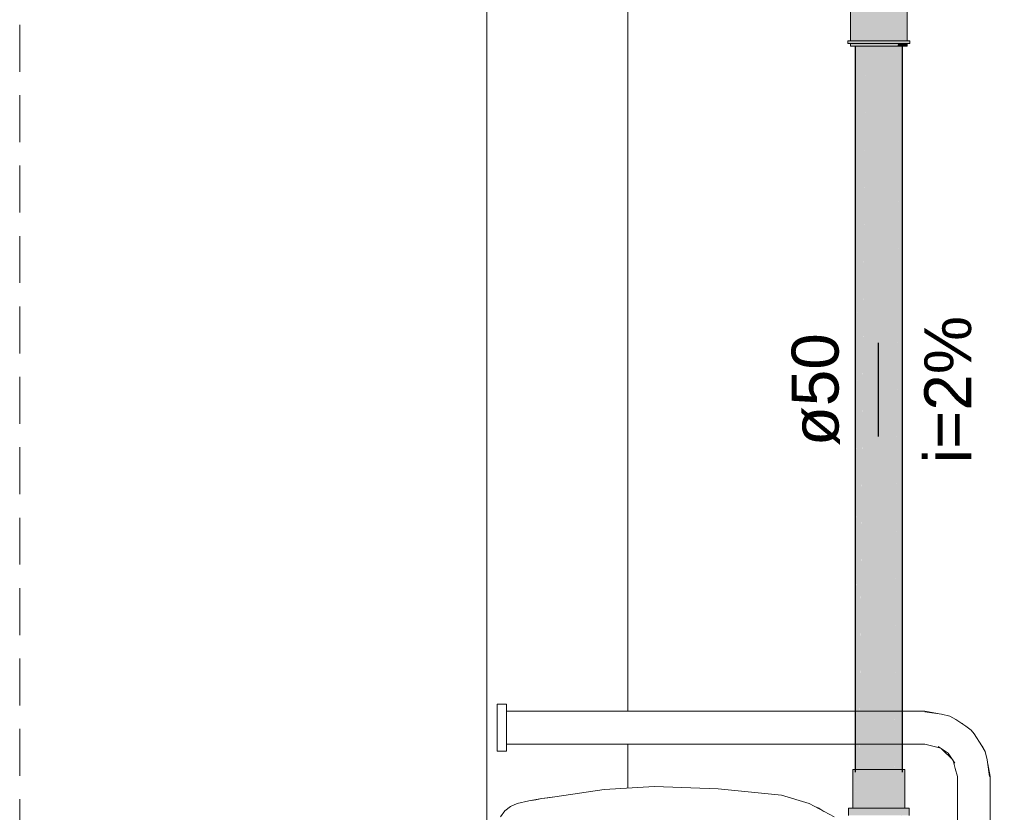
# Model space of a CAD drawing. Header units: millimetres. Extents: x 321 to 585, y -277 to 9.
# Tile 356 of 656: x 528.54 to 532.73, y -244.92 to -241.54. Entities that reach past the tile are written whole.
import ezdxf

# ---------------------------------------------------------------- set-up
doc = ezdxf.new("R2010")
doc.units = ezdxf.units.MM
doc.header["$MEASUREMENT"] = 0
doc.linetypes.add('JIS_02_2.0', pattern=[0.3, 0.2, -0.1])
doc.linetypes.add('NULL', pattern=[0])
for name, color, linetype, lineweight in [('CV-Ramal de ventilação', 9, 'Continuous', 18), ('DI-Área do detalhe', 7, 'JIS_02_2.0', 9), ('IFC-Elemento terminal-Contorno', 253, 'Continuous', 5), ('IFC-Viga-Contorno', 66, 'Continuous', 5), ('TQ-Condutos', 3, 'Continuous', 25), ('TQ-Conexões', 9, 'Continuous', 18), ('TQ-Sentido conduto', 9, 'Continuous', 30), ('TQ-Textos conduto', 7, 'Continuous', 9)]:
    doc.layers.add(name, color=color, linetype=linetype, lineweight=lineweight)
doc.styles.add('Arial', font='arial.ttf')

msp = doc.modelspace()

# ---------------------------------------------------------------- hatches: boundary and pattern name
at = {"layer": 'CV-Ramal de ventilação', "linetype": 'Continuous'}
for points in [[(532.0803, -241.63), (532.0817, -241.63), (532.0826, -241.63), (532.0828, -241.63), (532.0921, -241.538), (532.0921, -241.5323), (532.0921, -241.538), (532.0999, -241.4607), (532.0828, -241.63), (532.0999, -241.63), (532.1, -241.63), (532.1009, -241.63), (532.1053, -241.63), (532.1384, -241.63), (532.1441, -241.63), (532.1864, -241.63), (532.1892, -241.63), (532.1923, -241.63), (532.2366, -241.63), (532.2418, -241.63), (532.2803, -241.63), (532.2814, -241.63), (532.2827, -241.63), (532.2803, -241.654), (532.2838, -241.63), (532.3005, -241.5161), (532.3085, -241.4614), (532.31, -241.4511), (532.3085, -241.4511), (532.3005, -241.4511), (532.2803, -241.4511), (532.2366, -241.4511), (532.1864, -241.4511), (532.1384, -241.4511), (532.1009, -241.4511), (532.0999, -241.4511), (532.0921, -241.4511), (532.0803, -241.4511)], [(532.3016, -241.63), (532.31, -241.4511), (532.3005, -241.5161), (532.2838, -241.63), (532.3005, -241.63), (532.3005, -241.654)], [(532.3205, -241.4511), (532.31, -241.4511), (532.3016, -241.63), (532.31, -241.63), (532.3106, -241.63), (532.3112, -241.63), (532.3205, -241.63)], [(532.3209, -241.6419), (532.3325, -241.6419), (532.3325, -241.63), (532.3209, -241.63), (532.3205, -241.6301), (532.3205, -241.6302), (532.3205, -241.6301), (532.3209, -241.63), (532.3205, -241.63), (532.3005, -241.63), (532.3005, -241.6375), (532.3005, -241.63), (532.2883, -241.63), (532.2403, -241.63), (532.1851, -241.63), (532.1324, -241.63), (532.0999, -241.63), (532.0999, -241.6394), (532.0999, -241.63), (532.0912, -241.63), (532.0803, -241.63), (532.0803, -241.6357), (532.0803, -241.63), (532.0686, -241.63), (532.0686, -241.6419), (532.0803, -241.6419), (532.0912, -241.6419), (532.0999, -241.6419), (532.1324, -241.6419), (532.1851, -241.6419), (532.2403, -241.6419), (532.2883, -241.6419), (532.3005, -241.6419), (532.3205, -241.6419)], [(532.0803, -241.654), (532.0999, -241.654), (532.1009, -241.654), (532.1384, -241.654), (532.1864, -241.654), (532.2366, -241.654), (532.2803, -241.654), (532.2815, -241.6419), (532.2803, -241.6419), (532.2392, -241.6419), (532.2366, -241.6419), (532.1894, -241.6419), (532.1864, -241.6419), (532.1652, -241.6419), (532.1412, -241.6419), (532.1384, -241.6419), (532.1218, -241.6419), (532.1031, -241.6419), (532.1009, -241.6419), (532.1004, -241.6419), (532.1, -241.6419), (532.0999, -241.6419), (532.0913, -241.6419), (532.0815, -241.6419), (532.0815, -241.6419), (532.081, -241.6419), (532.0803, -241.6419)], [(532.3005, -241.6419), (532.2821, -241.6419), (532.2803, -241.654), (532.3005, -241.654)], [(532.3205, -241.6419), (532.3106, -241.6419), (532.31, -241.6419), (532.301, -241.6419), (532.3005, -241.654), (532.31, -241.654), (532.3205, -241.654)]]:
    msp.add_hatch(color=241, dxfattribs=at).paths.add_polyline_path(points)
at = {"layer": 'TQ-Condutos', "linetype": 'Continuous'}
for points in [[(532.1152, -241.63), (532.1, -244.7354), (532.117, -244.7354)], [(532.0999, -244.7472), (532.1151, -241.654), (532.0999, -241.654)], [(532.117, -244.7354), (532.117, -241.654), (532.1161, -241.654), (532.1152, -241.654)], [(532.117, -244.7472), (532.1447, -241.654), (532.117, -241.654)], [(532.1447, -241.654), (532.1172, -244.7354), (532.1484, -244.7354), (532.1484, -241.654), (532.1467, -241.654)], [(532.1484, -244.7472), (532.1838, -241.654), (532.1484, -241.654)], [(532.1838, -241.654), (532.1485, -244.7354), (532.1885, -244.7354), (532.1885, -241.654), (532.1863, -241.654)], [(532.1885, -244.7472), (532.2256, -241.654), (532.1885, -241.654)], [(532.2304, -244.7354), (532.2304, -241.654), (532.2281, -241.654), (532.2256, -241.654), (532.1886, -244.7354)], [(532.2304, -244.7472), (532.2627, -241.654), (532.2304, -241.654)], [(532.2669, -244.7354), (532.2669, -241.654), (532.2649, -241.654), (532.2627, -241.654), (532.2305, -244.7354)], [(532.2669, -244.7472), (532.2888, -241.654), (532.2669, -241.654)], [(532.2888, -241.654), (532.267, -244.7354), (532.2917, -244.7354)], [(532.2917, -244.7472), (532.2995, -241.654), (532.2917, -241.654), (532.2904, -241.654), (532.2888, -241.654)], [(532.3, -241.654), (532.2995, -241.654), (532.2917, -244.7354), (532.3005, -244.7354)], [(532.3005, -244.7472), (532.3005, -241.654), (532.3, -241.654)]]:
    msp.add_hatch(color=73, dxfattribs=at).paths.add_polyline_path(points)
at = {"layer": 'TQ-Conexões', "linetype": 'Continuous'}
for points in [[(532.0895, -244.7354), (532.0895, -244.8997), (532.0906, -244.8997), (532.0925, -244.8997), (532.0933, -244.8997), (532.102, -244.8997), (532.0933, -244.7354)], [(532.0939, -244.7472), (532.0999, -244.8596), (532.1039, -244.7472), (532.0999, -244.7472), (532.1039, -244.7472), (532.1044, -244.7354), (532.0999, -244.7354), (532.0933, -244.7354)], [(532.102, -244.8997), (532.1044, -244.8997), (532.1044, -244.7354), (532.0999, -244.8596)], [(532.2966, -244.7354), (532.279, -244.7354), (532.256, -244.7354), (532.2292, -244.7354), (532.2005, -244.7354), (532.1718, -244.7354), (532.145, -244.7354), (532.122, -244.7354), (532.1044, -244.7354), (532.1044, -244.7472), (532.1044, -244.8997), (532.1181, -244.8997), (532.1183, -244.8997), (532.1054, -244.7472), (532.1183, -244.8997), (532.122, -244.8997), (532.122, -244.7472), (532.122, -244.8997), (532.1399, -244.8997), (532.1402, -244.8997), (532.1233, -244.7472), (532.145, -244.7472), (532.1233, -244.7472), (532.1402, -244.8997), (532.145, -244.8997), (532.1506, -244.8997), (532.1702, -244.7472), (532.1506, -244.8997), (532.1714, -244.8997), (532.1718, -244.8997), (532.1718, -244.7472), (532.1718, -244.8997), (532.1778, -244.8997), (532.1989, -244.7472), (532.1778, -244.8997), (532.2001, -244.8997), (532.2005, -244.8997), (532.2228, -244.8997), (532.2005, -244.7472), (532.2228, -244.8997), (532.2232, -244.8997), (532.2021, -244.7472), (532.2232, -244.8997), (532.2292, -244.8997), (532.2292, -244.7472), (532.2292, -244.8997), (532.25, -244.8997), (532.2504, -244.8997), (532.2307, -244.7472), (532.2504, -244.8997), (532.256, -244.8997), (532.2739, -244.8997), (532.2739, -244.8997), (532.256, -244.7472), (532.2739, -244.8997), (532.2742, -244.8997), (532.2573, -244.7472), (532.2742, -244.8997), (532.2753, -244.8997), (532.279, -244.8997), (532.279, -244.7472), (532.279, -244.8997), (532.2799, -244.8997), (532.2827, -244.8997), (532.2964, -244.8997), (532.2965, -244.8997), (532.2956, -244.7472), (532.2965, -244.8997), (532.2966, -244.8997), (532.2966, -244.7472)], [(532.3077, -244.8997), (532.3077, -244.7472), (532.3077, -244.7354), (532.3005, -244.7354), (532.2966, -244.7354), (532.2973, -244.7472), (532.3005, -244.7472), (532.2973, -244.7472), (532.3005, -244.8076), (532.2966, -244.7354), (532.2966, -244.8997), (532.2966, -244.9434), (532.2979, -244.8997), (532.3005, -244.8997), (532.3054, -244.8997), (532.3077, -244.9434), (532.3075, -244.8997), (532.3075, -244.8997), (532.3065, -244.7472), (532.3075, -244.8997)], [(532.3115, -244.8997), (532.3115, -244.7354), (532.3077, -244.7354), (532.3077, -244.8997), (532.3107, -244.8997), (532.3109, -244.8997)], [(532.3299, -244.8997), (532.3255, -244.8997), (532.3126, -244.8997), (532.3115, -244.8997), (532.3115, -244.9013), (532.3115, -244.8997), (532.292, -244.8997), (532.2652, -244.8997), (532.234, -244.8997), (532.2005, -244.8997), (532.167, -244.8997), (532.1358, -244.8997), (532.109, -244.8997), (532.0895, -244.8997), (532.0895, -244.9293), (532.0895, -244.8997), (532.0884, -244.8997), (532.0755, -244.8997), (532.0711, -244.8997), (532.0711, -244.9309), (532.0755, -244.9309), (532.0884, -244.9309), (532.0895, -244.9309), (532.109, -244.9309), (532.1358, -244.9309), (532.167, -244.9309), (532.2005, -244.9309), (532.234, -244.9309), (532.2652, -244.9309), (532.292, -244.9309), (532.3115, -244.9309), (532.3126, -244.9309), (532.3255, -244.9309), (532.3299, -244.9309)]]:
    msp.add_hatch(color=93, dxfattribs=at).paths.add_polyline_path(points)
at = {"layer": 'TQ-Sentido conduto', "linetype": 'Continuous'}
msp.add_hatch(color=7, dxfattribs=at).paths.add_polyline_path([(532.1991, -242.9172), (532.1344, -243.1587), (532.2638, -243.1587)])

# ---------------------------------------------------------------- linework, layer by layer
at = {"layer": 'CV-Ramal de ventilação'}
for p, q in [((532.0803, -241.4511), (532.0803, -241.63)), ((532.3205, -241.63), (532.3205, -241.4511)), ((532.0686, -241.63), (532.0686, -241.6419)), ((532.0803, -241.63), (532.0686, -241.63)), ((532.0686, -241.6419), (532.0803, -241.6419)), ((532.0912, -241.63), (532.0803, -241.63)), ((532.0803, -241.6419), (532.0803, -241.654)), ((532.0803, -241.6419), (532.0912, -241.6419)), ((532.0999, -241.63), (532.0912, -241.63)), ((532.0912, -241.6419), (532.0999, -241.6419)), ((532.1324, -241.63), (532.0999, -241.63)), ((532.0999, -241.6419), (532.1324, -241.6419)), ((532.1851, -241.63), (532.1324, -241.63)), ((532.1324, -241.6419), (532.1851, -241.6419)), ((532.2403, -241.63), (532.1851, -241.63)), ((532.1851, -241.6419), (532.2403, -241.6419)), ((532.2883, -241.63), (532.2403, -241.63)), ((532.2403, -241.6419), (532.2883, -241.6419)), ((532.3005, -241.63), (532.2883, -241.63)), ((532.2883, -241.6419), (532.3005, -241.6419)), ((532.3205, -241.63), (532.3005, -241.63)), ((532.3005, -241.6419), (532.3205, -241.6419)), ((532.3209, -241.63), (532.3205, -241.63)), ((532.3205, -241.6419), (532.3209, -241.6419)), ((532.3205, -241.654), (532.3205, -241.6419)), ((532.3325, -241.63), (532.3209, -241.63)), ((532.3209, -241.6419), (532.3325, -241.6419)), ((532.3325, -241.6419), (532.3325, -241.63)), ((532.0803, -241.654), (532.0999, -241.654)), ((532.0999, -241.654), (532.1009, -241.654)), ((532.1009, -241.654), (532.1384, -241.654)), ((532.1384, -241.654), (532.1864, -241.654)), ((532.1864, -241.654), (532.2366, -241.654)), ((532.2366, -241.654), (532.2803, -241.654)), ((532.2803, -241.654), (532.3005, -241.654)), ((532.3005, -241.654), (532.31, -241.654)), ((532.31, -241.654), (532.3205, -241.654))]:
    msp.add_line(p, q, dxfattribs=at)
at = {"layer": 'DI-Área do detalhe'}
msp.add_lwpolyline([(528.5417, -235.2019), (540.1918, -235.2019), (540.1918, -250.4624), (528.5417, -250.4624), (528.5417, -235.2019)], dxfattribs=at)
at = {"layer": 'IFC-Elemento terminal-Contorno', "color": 7, "lineweight": 5}
for p, q in [((530.5747, -244.4567), (530.6147, -244.4567)), ((530.5747, -244.4601), (530.5747, -244.4567)), ((530.5747, -244.4701), (530.5747, -244.4601)), ((530.5747, -244.486), (530.5747, -244.4701)), ((530.5747, -244.5067), (530.5747, -244.486)), ((530.6147, -244.4601), (530.6147, -244.4567)), ((530.6147, -244.4701), (530.6147, -244.4601)), ((530.6147, -244.486), (530.6147, -244.4701)), ((530.6147, -244.5067), (530.6147, -244.486)), ((530.6147, -244.4867), (531.4855, -244.4867)), ((531.4855, -244.4867), (532.3964, -244.4867)), ((532.3964, -244.4867), (532.4504, -244.4974)), ((532.3964, -244.489), (532.4679, -244.5001)), ((530.5747, -244.5308), (530.5747, -244.5067)), ((530.5747, -244.5567), (530.5747, -244.5308)), ((530.6147, -244.5308), (530.6147, -244.5067)), ((530.6147, -244.5567), (530.6147, -244.5308)), ((532.4679, -244.5001), (532.5029, -244.5078)), ((532.5029, -244.5078), (532.5284, -244.5226)), ((532.5284, -244.5226), (532.5714, -244.5503)), ((530.5747, -244.5825), (530.5747, -244.5567)), ((530.6147, -244.5825), (530.6147, -244.5567)), ((532.5553, -244.5399), (532.5573, -244.541)), ((532.5573, -244.541), (532.5589, -244.5422)), ((532.5714, -244.5503), (532.5932, -244.5682)), ((532.5932, -244.5682), (532.6057, -244.5838)), ((530.5747, -244.6067), (530.5747, -244.5825)), ((530.5747, -244.6274), (530.5747, -244.6067)), ((530.6147, -244.6067), (530.6147, -244.5825)), ((530.6147, -244.6274), (530.6147, -244.6067)), ((532.6057, -244.5838), (532.6397, -244.6351)), ((530.5747, -244.6433), (530.5747, -244.6274)), ((530.5747, -244.6533), (530.5747, -244.6433)), ((530.5747, -244.6567), (530.5747, -244.6533)), ((530.5747, -244.6567), (530.6147, -244.6567)), ((530.6147, -244.6267), (531.4855, -244.6267)), ((530.6147, -244.6433), (530.6147, -244.6274)), ((530.6147, -244.6433), (530.6147, -244.6274)), ((530.6147, -244.6533), (530.6147, -244.6433)), ((530.6147, -244.6567), (530.6147, -244.6533)), ((531.3747, -244.6267), (531.3778, -244.6267)), ((531.4855, -244.6267), (531.7433, -244.6267)), ((531.5739, -244.6267), (531.5747, -244.6267)), ((531.5746, -244.6267), (531.5747, -244.6267)), ((531.5747, -244.6267), (531.5749, -244.6267)), ((531.7433, -244.6267), (532.3964, -244.6267)), ((532.3964, -244.6267), (532.4298, -244.6356)), ((532.4298, -244.6356), (532.4641, -244.6448)), ((532.4526, -244.6369), (532.4952, -244.6662)), ((532.4674, -244.6471), (532.5148, -244.6944)), ((532.6389, -244.6339), (532.6416, -244.6377)), ((532.6397, -244.6351), (532.6535, -244.6585)), ((532.6416, -244.6377), (532.6535, -244.6585)), ((532.6535, -244.6585), (532.6613, -244.6935)), ((532.4952, -244.6662), (532.5246, -244.7085)), ((532.5164, -244.6969), (532.5258, -244.7316)), ((532.6613, -244.6935), (532.6723, -244.765)), ((532.5258, -244.7316), (532.5347, -244.765)), ((532.664, -244.711), (532.6747, -244.765)), ((532.5347, -245.9276), (532.5347, -244.765)), ((532.6747, -245.9275), (532.6747, -244.765)), ((530.8199, -244.8511), (531.0313, -244.8201)), ((531.0313, -244.8201), (531.2446, -244.8074)), ((531.2446, -244.8074), (531.5159, -244.8174)), ((531.5159, -244.8174), (531.7859, -244.8452)), ((530.6604, -244.8795), (530.7101, -244.8695)), ((530.7101, -244.8695), (530.7649, -244.8594)), ((530.7101, -244.8695), (530.7394, -244.8641)), ((530.7394, -244.8641), (530.7649, -244.8594)), ((530.7649, -244.8594), (530.8199, -244.8511)), ((530.7649, -244.8594), (530.7904, -244.8555)), ((530.7904, -244.8555), (530.8199, -244.8511)), ((531.7859, -244.8452), (531.903, -244.8802)), ((530.5899, -244.9371), (530.6082, -244.9121)), ((530.6082, -244.9121), (530.6322, -244.8925)), ((530.6322, -244.8925), (530.6604, -244.8795)), ((531.903, -244.8802), (532.0108, -244.9377)), ((531.9282, -244.8936), (531.945, -244.8994)), ((531.945, -244.8994), (531.966, -244.9138))]:
    msp.add_line(p, q, dxfattribs=at)
at = {"layer": 'IFC-Viga-Contorno', "color": 7, "lineweight": 5}
for p, q in [((530.5309, -248.9468), (530.5309, -236.5231)), ((531.1309, -244.4867), (531.1309, -236.9494)), ((531.1309, -244.8142), (531.1309, -244.6267))]:
    msp.add_line(p, q, dxfattribs=at)
at = {"layer": 'TQ-Condutos'}
for p, q in [((532.0999, -241.654), (532.0999, -244.7472)), ((532.3005, -244.7472), (532.3005, -241.654))]:
    msp.add_line(p, q, dxfattribs=at)
at = {"layer": 'TQ-Conexões'}
for p, q in [((532.0933, -244.7354), (532.0895, -244.7354)), ((532.0895, -244.7354), (532.0895, -244.8997)), ((532.0999, -244.7354), (532.0933, -244.7354)), ((532.1044, -244.7354), (532.0999, -244.7354)), ((532.122, -244.7354), (532.1044, -244.7354)), ((532.145, -244.7354), (532.122, -244.7354)), ((532.1718, -244.7354), (532.145, -244.7354)), ((532.2005, -244.7354), (532.1718, -244.7354)), ((532.2292, -244.7354), (532.2005, -244.7354)), ((532.256, -244.7354), (532.2292, -244.7354)), ((532.279, -244.7354), (532.256, -244.7354)), ((532.2966, -244.7354), (532.279, -244.7354)), ((532.3005, -244.7354), (532.2966, -244.7354)), ((532.3077, -244.7354), (532.3005, -244.7354)), ((532.3115, -244.7354), (532.3077, -244.7354)), ((532.3115, -244.8997), (532.3115, -244.7354)), ((532.0711, -244.8997), (532.0711, -244.9309)), ((532.0755, -244.8997), (532.0711, -244.8997)), ((532.0884, -244.8997), (532.0755, -244.8997)), ((532.0895, -244.8997), (532.0884, -244.8997)), ((532.109, -244.8997), (532.0895, -244.8997)), ((532.1358, -244.8997), (532.109, -244.8997)), ((532.167, -244.8997), (532.1358, -244.8997)), ((532.2005, -244.8997), (532.167, -244.8997)), ((532.234, -244.8997), (532.2005, -244.8997)), ((532.2652, -244.8997), (532.234, -244.8997)), ((532.292, -244.8997), (532.2652, -244.8997)), ((532.3115, -244.8997), (532.292, -244.8997)), ((532.3126, -244.8997), (532.3115, -244.8997)), ((532.3255, -244.8997), (532.3126, -244.8997)), ((532.3299, -244.8997), (532.3255, -244.8997)), ((532.3299, -244.9309), (532.3299, -244.8997))]:
    msp.add_line(p, q, dxfattribs=at)
at = {"layer": 'TQ-Sentido conduto'}
msp.add_lwpolyline([(532.1991, -243.3172), (532.1991, -242.9172)], dxfattribs=at)

# ---------------------------------------------------------------- texts
at = {"layer": 'TQ-Textos conduto', "linetype": 'NULL', "char_height": 0.2, "attachment_point": 8, "rotation": 90.0002, "line_spacing_factor": 0.6, "style": 'Arial'}
for s, insert, width in [('i=2%', (532.5957, -243.1172), 1.257927), ('ø50', (532.0344, -243.1172), 0.962805)]:
    msp.add_mtext(s, dxfattribs=dict(at, insert=insert, width=width))

doc.saveas('drawing.dxf')
